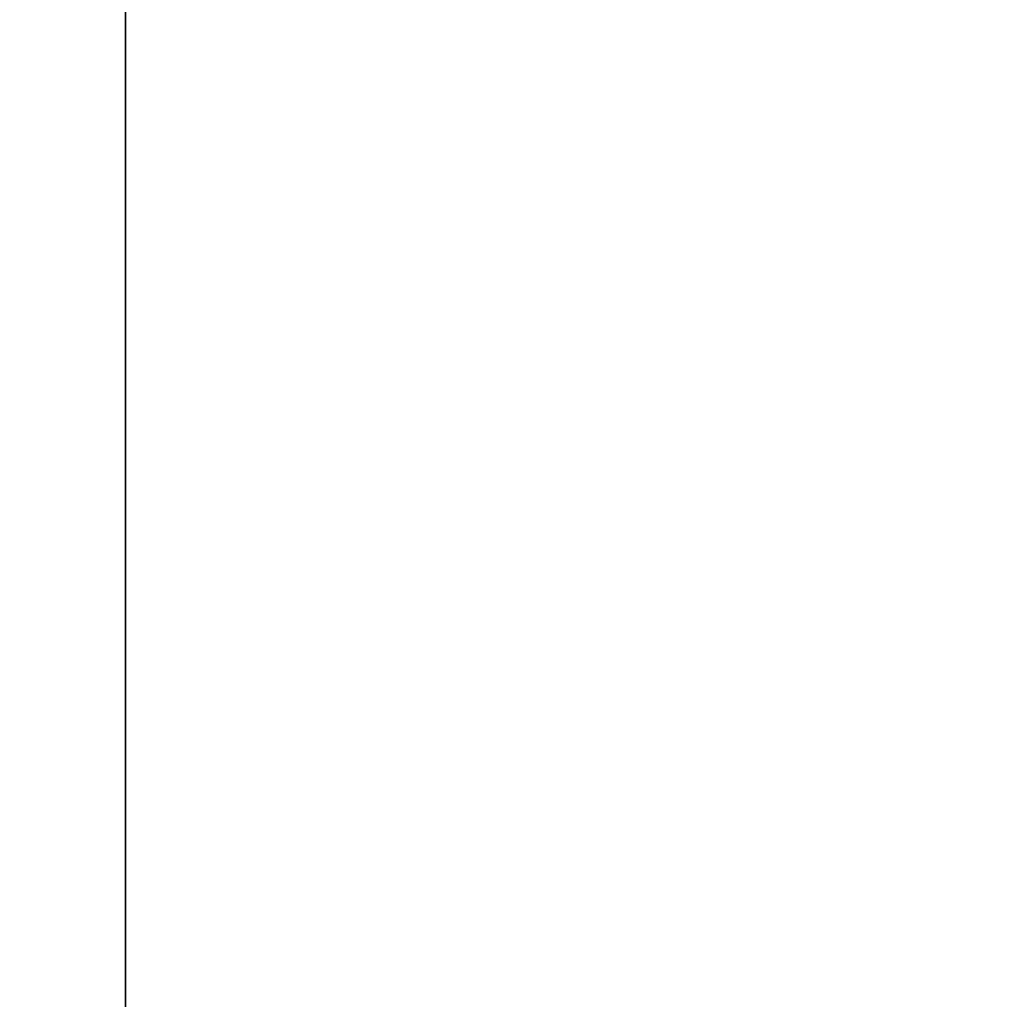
# Model space of a CAD drawing. Extents: x -4.6 to 26, y -2.8 to 21.5.
# Tile 649 of 656: x 23.757 to 23.874, y 2.334 to 2.45. Entities that reach past the tile are written whole.
import ezdxf

# ---------------------------------------------------------------- set-up
doc = ezdxf.new("R2010")
doc.units = 0

# ---------------------------------------------------------------- blocks, each defined once
blk = doc.blocks.new('Box-113ae57f-867d-400b-be50-4ae072ab646a')
at = {"color": 253, "linetype": 'Continuous', "true_color": 0xa0a0a0, "transparency": 33554687}
mesh = blk.add_polyface(dxfattribs=at)
corners = [(16.38, 0, 43.99), (26, 0, 43.99), (26, 21.5, 43.99), (16.38, 21.5, 43.99), (16.38, 0, 44), (26, 0, 44), (26, 21.5, 44), (16.38, 21.5, 44)]
mesh.append_faces([[corners[k] for k in face] for face in [(0, 1, 2, 3), (4, 5, 6, 7), (0, 1, 5, 4), (1, 2, 6, 5), (2, 3, 7, 6), (3, 0, 4, 7)]], dxfattribs={"color": 253})
blk = doc.blocks.new('Box-b2777d1b-6700-4c07-9ed4-cdda4fe2ae4e')
at = {"color": 253, "linetype": 'Continuous', "true_color": 0xa0a0a0, "transparency": 33554687}
mesh = blk.add_polyface(dxfattribs=at)
corners = [(0, 0), (26, 0), (26, 21.5), (0, 21.5), (0, 0, 0.01), (26, 0, 0.01), (26, 21.5, 0.01), (0, 21.5, 0.01)]
mesh.append_faces([[corners[k] for k in face] for face in [(0, 1, 2, 3), (4, 5, 6, 7), (0, 1, 5, 4), (1, 2, 6, 5), (2, 3, 7, 6), (3, 0, 4, 7)]], dxfattribs={"color": 253})
blk = doc.blocks.new('UpwardOpening-60f052f5-eb54-43b2-8836-ff4e944f2e5d')
at = {"linetype": 'Continuous', "transparency": 33554687}
blk.add_blockref('Box-113ae57f-867d-400b-be50-4ae072ab646a', (0, 0), dxfattribs=at)
blk = doc.blocks.new('252e5286-b107-4013-8f9c-7c7d792a756b')
at = {"linetype": 'Continuous', "transparency": 33554687}
for name in ['Box-b2777d1b-6700-4c07-9ed4-cdda4fe2ae4e', 'UpwardOpening-60f052f5-eb54-43b2-8836-ff4e944f2e5d', 'Box-113ae57f-867d-400b-be50-4ae072ab646a']:
    blk.add_blockref(name, (0, 0), dxfattribs=at)
blk = doc.blocks.new('CoilBox-76bea34c-2157-49dd-aa0c-7bf55e47c0b4')
at = {"color": 251, "linetype": 'Continuous', "true_color": 0x5b5b5b, "transparency": 33554687}
mesh = blk.add_polyface(dxfattribs=at)
corners = [(0, 0), (21.54, 0), (21.54, 2), (0, 2), (0, 0, 22.51), (21.54, 0, 22.51), (21.54, 2, 22.51), (0, 2, 22.51)]
mesh.append_faces([[corners[k] for k in face] for face in [(0, 1, 2, 3), (4, 5, 6, 7), (0, 1, 5, 4), (1, 2, 6, 5), (2, 3, 7, 6), (3, 0, 4, 7)]], dxfattribs={"color": 251})
blk = doc.blocks.new('d0aca6d3-459c-46e9-b5a6-193230726286')
at = {"linetype": 'Continuous', "transparency": 33554687}
blk.add_blockref('CoilBox-76bea34c-2157-49dd-aa0c-7bf55e47c0b4', (0, 0), dxfattribs=at)
blk = doc.blocks.new('aaba721a-2c9d-4816-80be-50b061474c58')
at = {"linetype": 'Continuous', "transparency": 33554687}
for name, p in [('252e5286-b107-4013-8f9c-7c7d792a756b', (0, 0)), ('d0aca6d3-459c-46e9-b5a6-193230726286', (2.23, 2, 19.96))]:
    blk.add_blockref(name, p, dxfattribs=at)

msp = doc.modelspace()

# ---------------------------------------------------------------- block references
at = {"transparency": 33554687}
msp.add_blockref('aaba721a-2c9d-4816-80be-50b061474c58', (0, 0), dxfattribs=at)

doc.saveas('drawing.dxf')
